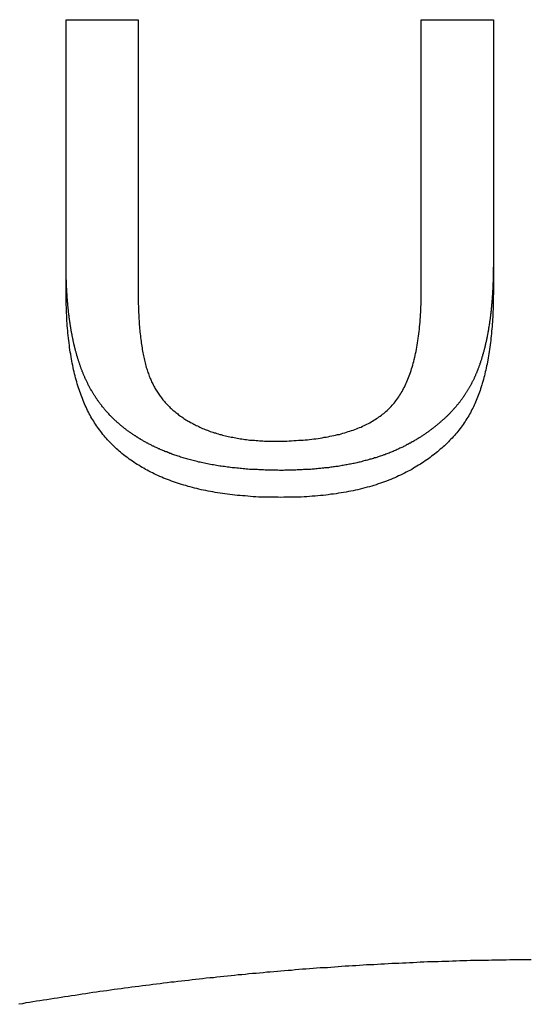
# Model space of a CAD drawing. Extents: x 1107 to 4046, y 937 to 3355.
# Tile 536 of 656: x 2225.51 to 2227.39, y 2668.13 to 2671.76. Entities that reach past the tile are written whole.
import ezdxf

# ---------------------------------------------------------------- set-up
doc = ezdxf.new("R2010")
doc.units = 0
doc.layers.add('KF_VIDA_L___C_REAR', color=7, linetype='CONTINUOUS')

# ---------------------------------------------------------------- blocks, each defined once
blk = doc.blocks.new('KF_VIDA_L___C_REAR')
at = {"layer": 'KF_VIDA_L___C_REAR'}
for p, q in [((38.70122, 982.550566), (38.966464, 982.550566)), ((38.70122, 981.549884), (38.70122, 982.550566)), ((38.966464, 982.550566), (38.966464, 981.551204)), ((40.009147, 981.551204), (40.009147, 982.550566)), ((40.009147, 982.550566), (40.27439, 982.550566)), ((40.27439, 982.550566), (40.27439, 981.549884))]:
    blk.add_line(p, q, dxfattribs=at)
for points in [[(39.4924, 980.889, 0), (39.4866, 980.889, 0), (39.4808, 980.89, 0), (39.4751, 980.89, 0), (39.4693, 980.89, 0), (39.4635, 980.89, 0), (39.4577, 980.89, 0), (39.4519, 980.89, 0), (39.4461, 980.89, 0), (39.4403, 980.89, 0), (39.4345, 980.89, 0), (39.4287, 980.891, 0), (39.4229, 980.891, 0), (39.4171, 980.891, 0), (39.4113, 980.891, 0), (39.4055, 980.892, 0), (39.3997, 980.892, 0), (39.3938, 980.892, 0), (39.388, 980.893, 0), (39.3822, 980.893, 0), (39.3764, 980.893, 0), (39.3706, 980.894, 0), (39.3648, 980.894, 0), (39.359, 980.895, 0), (39.3532, 980.895, 0), (39.3474, 980.896, 0), (39.3416, 980.896, 0), (39.3358, 980.897, 0), (39.3301, 980.897, 0), (39.3243, 980.898, 0), (39.3185, 980.899, 0), (39.3127, 980.899, 0), (39.307, 980.9, 0), (39.3012, 980.901, 0), (39.2955, 980.901, 0), (39.2897, 980.902, 0), (39.284, 980.903, 0), (39.2783, 980.904, 0), (39.2726, 980.905, 0), (39.2669, 980.905, 0), (39.2612, 980.906, 0), (39.2555, 980.907, 0), (39.2498, 980.908, 0), (39.2441, 980.909, 0), (39.2385, 980.91, 0), (39.2328, 980.911, 0), (39.2272, 980.912, 0), (39.2216, 980.913, 0), (39.2161, 980.915, 0), (39.2106, 980.916, 0), (39.2052, 980.917, 0), (39.1998, 980.918, 0), (39.1946, 980.919, 0), (39.1894, 980.92, 0), (39.1842, 980.922, 0), (39.1791, 980.923, 0), (39.1741, 980.924, 0), (39.1692, 980.925, 0), (39.1643, 980.927, 0), (39.1594, 980.928, 0), (39.1547, 980.929, 0), (39.15, 980.93, 0), (39.1453, 980.932, 0), (39.1407, 980.933, 0), (39.1362, 980.934, 0), (39.1318, 980.936, 0), (39.1273, 980.937, 0), (39.123, 980.938, 0), (39.1187, 980.94, 0), (39.1145, 980.941, 0), (39.1103, 980.943, 0), (39.1062, 980.944, 0), (39.1021, 980.945, 0), (39.0981, 980.947, 0), (39.0942, 980.948, 0), (39.0903, 980.949, 0), (39.0865, 980.951, 0), (39.0827, 980.952, 0), (39.079, 980.954, 0), (39.0753, 980.955, 0), (39.0717, 980.957, 0), (39.0682, 980.958, 0), (39.0646, 980.959, 0), (39.0612, 980.961, 0), (39.0578, 980.962, 0), (39.0545, 980.964, 0), (39.0512, 980.965, 0), (39.0479, 980.966, 0), (39.0447, 980.968, 0), (39.0416, 980.969, 0), (39.0385, 980.971, 0), (39.0354, 980.972, 0), (39.0325, 980.973, 0), (39.0295, 980.975, 0), (39.0266, 980.976, 0), (39.0238, 980.978, 0), (39.021, 980.979, 0), (39.0182, 980.98, 0), (39.0155, 980.982, 0), (39.0128, 980.983, 0), (39.0102, 980.984, 0), (39.0075, 980.986, 0), (39.0048, 980.987, 0), (39.0022, 980.989, 0), (38.9996, 980.99, 0), (38.9969, 980.991, 0), (38.9943, 980.993, 0), (38.9917, 980.994, 0), (38.9891, 980.996, 0), (38.9865, 980.997, 0), (38.9839, 980.999, 0), (38.9814, 981, 0), (38.9788, 981.002, 0), (38.9763, 981.003, 0), (38.9737, 981.005, 0), (38.9712, 981.006, 0), (38.9687, 981.008, 0), (38.9662, 981.009, 0), (38.9637, 981.011, 0), (38.9612, 981.012, 0), (38.9587, 981.014, 0), (38.9563, 981.016, 0), (38.9538, 981.017, 0), (38.9514, 981.019, 0), (38.9489, 981.02, 0), (38.9465, 981.022, 0), (38.9441, 981.024, 0), (38.9417, 981.025, 0), (38.9393, 981.027, 0), (38.9369, 981.029, 0), (38.9346, 981.03, 0), (38.9322, 981.032, 0), (38.9299, 981.034, 0), (38.9276, 981.035, 0), (38.9252, 981.037, 0), (38.9229, 981.039, 0), (38.9206, 981.041, 0), (38.9183, 981.042, 0), (38.9161, 981.044, 0), (38.9138, 981.046, 0), (38.9115, 981.048, 0), (38.9093, 981.05, 0), (38.9071, 981.051, 0), (38.9048, 981.053, 0), (38.9026, 981.055, 0), (38.9004, 981.057, 0), (38.8982, 981.059, 0), (38.8961, 981.061, 0), (38.8939, 981.063, 0), (38.8918, 981.065, 0), (38.8896, 981.066, 0), (38.8875, 981.068, 0), (38.8854, 981.07, 0), (38.8833, 981.072, 0), (38.8812, 981.074, 0), (38.8791, 981.076, 0), (38.877, 981.078, 0), (38.875, 981.08, 0), (38.8729, 981.082, 0), (38.8709, 981.084, 0), (38.8689, 981.086, 0), (38.8669, 981.088, 0), (38.8649, 981.09, 0), (38.8629, 981.092, 0), (38.8609, 981.094, 0), (38.8589, 981.097, 0), (38.857, 981.099, 0), (38.8551, 981.101, 0), (38.8531, 981.103, 0), (38.8512, 981.105, 0), (38.8494, 981.107, 0), (38.8475, 981.109, 0), (38.8456, 981.111, 0), (38.8438, 981.114, 0), (38.842, 981.116, 0), (38.8402, 981.118, 0), (38.8385, 981.12, 0), (38.8367, 981.122, 0), (38.835, 981.124, 0), (38.8332, 981.127, 0), (38.8315, 981.129, 0), (38.8298, 981.131, 0), (38.8282, 981.133, 0), (38.8265, 981.135, 0), (38.8249, 981.137, 0), (38.8233, 981.14, 0), (38.8217, 981.142, 0), (38.8201, 981.144, 0), (38.8185, 981.146, 0), (38.817, 981.148, 0), (38.8154, 981.151, 0), (38.8139, 981.153, 0), (38.8124, 981.155, 0), (38.8109, 981.157, 0), (38.8094, 981.16, 0), (38.808, 981.162, 0), (38.8065, 981.164, 0), (38.8051, 981.166, 0), (38.8037, 981.169, 0), (38.8023, 981.171, 0), (38.8009, 981.173, 0), (38.7995, 981.175, 0), (38.7982, 981.178, 0), (38.7968, 981.18, 0), (38.7955, 981.182, 0), (38.7942, 981.184, 0), (38.7929, 981.187, 0), (38.7916, 981.189, 0), (38.7904, 981.191, 0), (38.7891, 981.194, 0), (38.7879, 981.196, 0), (38.7866, 981.198, 0), (38.7854, 981.2, 0), (38.7842, 981.203, 0), (38.783, 981.205, 0), (38.7818, 981.207, 0), (38.7807, 981.21, 0), (38.7795, 981.212, 0), (38.7784, 981.214, 0), (38.7773, 981.217, 0), (38.7762, 981.219, 0), (38.7751, 981.221, 0), (38.774, 981.224, 0), (38.7729, 981.226, 0), (38.7718, 981.228, 0), (38.7708, 981.231, 0), (38.7698, 981.233, 0), (38.7687, 981.235, 0), (38.7677, 981.238, 0), (38.7667, 981.24, 0), (38.7657, 981.242, 0), (38.7647, 981.245, 0), (38.7638, 981.247, 0), (38.7628, 981.25, 0), (38.7619, 981.252, 0), (38.7609, 981.254, 0), (38.76, 981.257, 0), (38.7591, 981.259, 0), (38.7582, 981.261, 0), (38.7573, 981.264, 0), (38.7564, 981.266, 0), (38.7555, 981.269, 0), (38.7546, 981.271, 0), (38.7538, 981.273, 0), (38.7529, 981.276, 0), (38.7521, 981.278, 0), (38.7513, 981.281, 0), (38.7505, 981.283, 0), (38.7497, 981.285, 0), (38.7489, 981.288, 0), (38.7481, 981.29, 0), (38.7473, 981.293, 0), (38.7465, 981.295, 0), (38.7457, 981.298, 0), (38.745, 981.3, 0), (38.7442, 981.303, 0), (38.7435, 981.305, 0), (38.7427, 981.307, 0), (38.742, 981.31, 0), (38.7413, 981.312, 0), (38.7406, 981.315, 0), (38.7399, 981.317, 0), (38.7392, 981.32, 0), (38.7385, 981.322, 0), (38.7378, 981.325, 0), (38.7371, 981.327, 0), (38.7364, 981.33, 0), (38.7358, 981.333, 0), (38.7351, 981.335, 0), (38.7345, 981.338, 0), (38.7338, 981.34, 0), (38.7332, 981.343, 0), (38.7326, 981.345, 0), (38.7319, 981.348, 0), (38.7313, 981.35, 0), (38.7307, 981.353, 0), (38.7301, 981.355, 0), (38.7295, 981.358, 0), (38.7289, 981.361, 0), (38.7284, 981.363, 0), (38.7278, 981.366, 0), (38.7272, 981.368, 0), (38.7267, 981.371, 0), (38.7261, 981.374, 0), (38.7256, 981.376, 0), (38.725, 981.379, 0), (38.7245, 981.382, 0), (38.724, 981.384, 0), (38.7235, 981.387, 0), (38.723, 981.389, 0), (38.7225, 981.392, 0), (38.722, 981.395, 0), (38.7215, 981.397, 0), (38.721, 981.4, 0), (38.7205, 981.403, 0), (38.7201, 981.405, 0), (38.7196, 981.408, 0), (38.7191, 981.411, 0), (38.7187, 981.413, 0), (38.7183, 981.416, 0), (38.7178, 981.419, 0), (38.7174, 981.421, 0), (38.717, 981.424, 0), (38.7165, 981.427, 0), (38.7161, 981.429, 0), (38.7157, 981.432, 0), (38.7153, 981.435, 0), (38.7149, 981.438, 0), (38.7146, 981.44, 0), (38.7142, 981.443, 0), (38.7138, 981.446, 0), (38.7134, 981.448, 0), (38.7131, 981.451, 0), (38.7127, 981.454, 0), (38.7124, 981.457, 0), (38.712, 981.459, 0), (38.7117, 981.462, 0), (38.7114, 981.465, 0), (38.711, 981.468, 0), (38.7107, 981.47, 0), (38.7104, 981.473, 0), (38.7101, 981.476, 0), (38.7098, 981.479, 0), (38.7095, 981.481, 0), (38.7092, 981.484, 0), (38.7089, 981.487, 0), (38.7086, 981.49, 0), (38.7084, 981.492, 0), (38.7081, 981.495, 0), (38.7078, 981.498, 0), (38.7076, 981.501, 0), (38.7073, 981.503, 0), (38.7071, 981.506, 0), (38.7068, 981.509, 0), (38.7066, 981.512, 0), (38.7064, 981.515, 0), (38.7062, 981.517, 0), (38.7059, 981.52, 0), (38.7057, 981.523, 0), (38.7055, 981.526, 0), (38.7053, 981.529, 0), (38.7051, 981.531, 0), (38.7049, 981.534, 0), (38.7047, 981.537, 0), (38.7046, 981.54, 0), (38.7044, 981.543, 0), (38.7042, 981.545, 0), (38.7041, 981.548, 0), (38.7039, 981.551, 0), (38.7037, 981.554, 0), (38.7036, 981.557, 0), (38.7034, 981.559, 0), (38.7033, 981.562, 0), (38.7032, 981.565, 0), (38.703, 981.568, 0), (38.7029, 981.571, 0), (38.7028, 981.574, 0), (38.7027, 981.576, 0), (38.7026, 981.579, 0), (38.7024, 981.582, 0), (38.7023, 981.585, 0), (38.7022, 981.588, 0), (38.7022, 981.59, 0), (38.7021, 981.593, 0), (38.702, 981.596, 0), (38.7019, 981.599, 0), (38.7018, 981.602, 0), (38.7018, 981.605, 0), (38.7017, 981.607, 0), (38.7016, 981.61, 0), (38.7016, 981.613, 0), (38.7015, 981.616, 0), (38.7015, 981.619, 0), (38.7014, 981.622, 0), (38.7014, 981.624, 0), (38.7014, 981.627, 0), (38.7013, 981.63, 0), (38.7013, 981.633, 0), (38.7013, 981.636, 0), (38.7013, 981.639, 0), (38.7012, 981.641, 0), (38.7012, 981.644, 0), (38.7012, 981.647, 0), (38.7012, 981.65, 0)], [(40.2744, 981.65, 0), (40.2744, 981.647, 0), (40.2744, 981.643, 0), (40.2744, 981.64, 0), (40.2743, 981.637, 0), (40.2743, 981.633, 0), (40.2743, 981.63, 0), (40.2743, 981.626, 0), (40.2742, 981.623, 0), (40.2742, 981.62, 0), (40.2741, 981.616, 0), (40.274, 981.613, 0), (40.274, 981.61, 0), (40.2739, 981.606, 0), (40.2738, 981.603, 0), (40.2737, 981.6, 0), (40.2736, 981.596, 0), (40.2735, 981.593, 0), (40.2734, 981.589, 0), (40.2733, 981.586, 0), (40.2732, 981.583, 0), (40.2731, 981.579, 0), (40.2729, 981.576, 0), (40.2728, 981.572, 0), (40.2727, 981.569, 0), (40.2725, 981.566, 0), (40.2723, 981.562, 0), (40.2722, 981.559, 0), (40.272, 981.555, 0), (40.2718, 981.552, 0), (40.2716, 981.549, 0), (40.2714, 981.545, 0), (40.2712, 981.542, 0), (40.271, 981.538, 0), (40.2708, 981.535, 0), (40.2705, 981.532, 0), (40.2703, 981.528, 0), (40.2701, 981.525, 0), (40.2698, 981.521, 0), (40.2696, 981.518, 0), (40.2693, 981.515, 0), (40.269, 981.511, 0), (40.2687, 981.508, 0), (40.2684, 981.504, 0), (40.2681, 981.501, 0), (40.2678, 981.498, 0), (40.2675, 981.494, 0), (40.2672, 981.491, 0), (40.2668, 981.487, 0), (40.2665, 981.484, 0), (40.2661, 981.481, 0), (40.2658, 981.477, 0), (40.2654, 981.474, 0), (40.265, 981.471, 0), (40.2646, 981.467, 0), (40.2642, 981.464, 0), (40.2638, 981.46, 0), (40.2634, 981.457, 0), (40.263, 981.454, 0), (40.2625, 981.45, 0), (40.2621, 981.447, 0), (40.2616, 981.444, 0), (40.2612, 981.44, 0), (40.2607, 981.437, 0), (40.2602, 981.434, 0), (40.2597, 981.43, 0), (40.2592, 981.427, 0), (40.2587, 981.424, 0), (40.2582, 981.42, 0), (40.2577, 981.417, 0), (40.2571, 981.414, 0), (40.2566, 981.41, 0), (40.256, 981.407, 0), (40.2554, 981.404, 0), (40.2549, 981.401, 0), (40.2543, 981.397, 0), (40.2537, 981.394, 0), (40.2531, 981.391, 0), (40.2525, 981.388, 0), (40.2519, 981.385, 0), (40.2512, 981.381, 0), (40.2506, 981.378, 0), (40.25, 981.375, 0), (40.2493, 981.372, 0), (40.2487, 981.369, 0), (40.248, 981.366, 0), (40.2474, 981.363, 0), (40.2467, 981.36, 0), (40.246, 981.357, 0), (40.2453, 981.354, 0), (40.2446, 981.351, 0), (40.2439, 981.348, 0), (40.2432, 981.345, 0), (40.2425, 981.342, 0), (40.2418, 981.339, 0), (40.2411, 981.336, 0), (40.2403, 981.333, 0), (40.2396, 981.331, 0), (40.2389, 981.328, 0), (40.2381, 981.325, 0), (40.2373, 981.322, 0), (40.2366, 981.319, 0), (40.2358, 981.317, 0), (40.235, 981.314, 0), (40.2342, 981.311, 0), (40.2334, 981.308, 0), (40.2326, 981.306, 0), (40.2318, 981.303, 0), (40.231, 981.3, 0), (40.2302, 981.298, 0), (40.2293, 981.295, 0), (40.2285, 981.293, 0), (40.2276, 981.29, 0), (40.2268, 981.287, 0), (40.2259, 981.285, 0), (40.2251, 981.282, 0), (40.2242, 981.28, 0), (40.2233, 981.277, 0), (40.2224, 981.275, 0), (40.2215, 981.272, 0), (40.2206, 981.27, 0), (40.2197, 981.267, 0), (40.2188, 981.265, 0), (40.2179, 981.262, 0), (40.2169, 981.26, 0), (40.216, 981.258, 0), (40.215, 981.255, 0), (40.2141, 981.253, 0), (40.2131, 981.251, 0), (40.2122, 981.248, 0), (40.2112, 981.246, 0), (40.2102, 981.244, 0), (40.2092, 981.241, 0), (40.2082, 981.239, 0), (40.2072, 981.237, 0), (40.2062, 981.235, 0), (40.2052, 981.232, 0), (40.2042, 981.23, 0), (40.2032, 981.228, 0), (40.2021, 981.226, 0), (40.2011, 981.223, 0), (40.2001, 981.221, 0), (40.199, 981.219, 0), (40.1979, 981.217, 0), (40.1969, 981.215, 0), (40.1958, 981.213, 0), (40.1947, 981.211, 0), (40.1936, 981.209, 0), (40.1925, 981.207, 0), (40.1914, 981.204, 0), (40.1903, 981.202, 0), (40.1892, 981.2, 0), (40.1881, 981.198, 0), (40.1869, 981.196, 0), (40.1857, 981.194, 0), (40.1846, 981.192, 0), (40.1834, 981.19, 0), (40.1822, 981.188, 0), (40.181, 981.186, 0), (40.1798, 981.184, 0), (40.1786, 981.182, 0), (40.1774, 981.18, 0), (40.1761, 981.178, 0), (40.1749, 981.176, 0), (40.1736, 981.174, 0), (40.1723, 981.172, 0), (40.1711, 981.17, 0), (40.1698, 981.168, 0), (40.1685, 981.166, 0), (40.1671, 981.164, 0), (40.1658, 981.162, 0), (40.1645, 981.161, 0), (40.1632, 981.159, 0), (40.1618, 981.157, 0), (40.1604, 981.155, 0), (40.1591, 981.153, 0), (40.1577, 981.151, 0), (40.1563, 981.149, 0), (40.1549, 981.147, 0), (40.1535, 981.145, 0), (40.1521, 981.143, 0), (40.1506, 981.142, 0), (40.1492, 981.14, 0), (40.1477, 981.138, 0), (40.1463, 981.136, 0), (40.1448, 981.134, 0), (40.1433, 981.132, 0), (40.1418, 981.131, 0), (40.1403, 981.129, 0), (40.1388, 981.127, 0), (40.1373, 981.125, 0), (40.1358, 981.123, 0), (40.1342, 981.121, 0), (40.1327, 981.12, 0), (40.1311, 981.118, 0), (40.1295, 981.116, 0), (40.1279, 981.114, 0), (40.1264, 981.113, 0), (40.1248, 981.111, 0), (40.1231, 981.109, 0), (40.1215, 981.107, 0), (40.1199, 981.106, 0), (40.1183, 981.104, 0), (40.1166, 981.102, 0), (40.115, 981.1, 0), (40.1133, 981.099, 0), (40.1116, 981.097, 0), (40.1099, 981.095, 0), (40.1082, 981.094, 0), (40.1065, 981.092, 0), (40.1048, 981.09, 0), (40.1031, 981.088, 0), (40.1013, 981.087, 0), (40.0996, 981.085, 0), (40.0978, 981.083, 0), (40.0961, 981.082, 0), (40.0943, 981.08, 0), (40.0925, 981.078, 0), (40.0907, 981.077, 0), (40.0889, 981.075, 0), (40.0871, 981.074, 0), (40.0853, 981.072, 0), (40.0835, 981.07, 0), (40.0816, 981.069, 0), (40.0798, 981.067, 0), (40.0779, 981.066, 0), (40.076, 981.064, 0), (40.0742, 981.062, 0), (40.0723, 981.061, 0), (40.0704, 981.059, 0), (40.0685, 981.058, 0), (40.0666, 981.056, 0), (40.0646, 981.054, 0), (40.0627, 981.053, 0), (40.0608, 981.051, 0), (40.0588, 981.05, 0), (40.0568, 981.048, 0), (40.0547, 981.047, 0), (40.0527, 981.045, 0), (40.0506, 981.043, 0), (40.0485, 981.042, 0), (40.0464, 981.04, 0), (40.0442, 981.039, 0), (40.042, 981.037, 0), (40.0398, 981.035, 0), (40.0376, 981.034, 0), (40.0353, 981.032, 0), (40.033, 981.03, 0), (40.0307, 981.029, 0), (40.0284, 981.027, 0), (40.026, 981.025, 0), (40.0236, 981.024, 0), (40.0211, 981.022, 0), (40.0187, 981.02, 0), (40.0162, 981.019, 0), (40.0137, 981.017, 0), (40.0111, 981.015, 0), (40.0086, 981.014, 0), (40.006, 981.012, 0), (40.0033, 981.01, 0), (40.0007, 981.009, 0), (39.998, 981.007, 0), (39.9952, 981.005, 0), (39.9925, 981.004, 0), (39.9897, 981.002, 0), (39.9869, 981, 0), (39.984, 980.999, 0), (39.9811, 980.997, 0), (39.9782, 980.995, 0), (39.9753, 980.994, 0), (39.9723, 980.992, 0), (39.9693, 980.99, 0), (39.9662, 980.989, 0), (39.9631, 980.987, 0), (39.96, 980.985, 0), (39.9569, 980.984, 0), (39.9537, 980.982, 0), (39.9505, 980.98, 0), (39.9472, 980.979, 0), (39.9439, 980.977, 0), (39.9406, 980.975, 0), (39.9373, 980.974, 0), (39.9339, 980.972, 0), (39.9305, 980.971, 0), (39.927, 980.969, 0), (39.9235, 980.967, 0), (39.92, 980.966, 0), (39.9164, 980.964, 0), (39.9128, 980.963, 0), (39.9091, 980.961, 0), (39.9054, 980.959, 0), (39.9017, 980.958, 0), (39.898, 980.956, 0), (39.8942, 980.955, 0), (39.8903, 980.953, 0), (39.8865, 980.952, 0), (39.8825, 980.95, 0), (39.8786, 980.949, 0), (39.8746, 980.947, 0), (39.8706, 980.946, 0), (39.8665, 980.944, 0), (39.8624, 980.943, 0), (39.8582, 980.942, 0), (39.854, 980.94, 0), (39.8498, 980.939, 0), (39.8455, 980.937, 0), (39.8412, 980.936, 0), (39.8369, 980.935, 0), (39.8326, 980.933, 0), (39.8283, 980.932, 0), (39.824, 980.931, 0), (39.8196, 980.93, 0), (39.8153, 980.928, 0), (39.8109, 980.927, 0), (39.8066, 980.926, 0), (39.8022, 980.925, 0), (39.7978, 980.924, 0), (39.7934, 980.923, 0), (39.789, 980.921, 0), (39.7845, 980.92, 0), (39.7801, 980.919, 0), (39.7757, 980.918, 0), (39.7712, 980.917, 0), (39.7668, 980.916, 0), (39.7623, 980.915, 0), (39.7578, 980.914, 0), (39.7534, 980.913, 0), (39.7489, 980.912, 0), (39.7444, 980.912, 0), (39.7399, 980.911, 0), (39.7354, 980.91, 0), (39.7309, 980.909, 0), (39.7263, 980.908, 0), (39.7218, 980.907, 0), (39.7173, 980.907, 0), (39.7127, 980.906, 0), (39.7082, 980.905, 0), (39.7036, 980.904, 0), (39.6991, 980.904, 0), (39.6945, 980.903, 0), (39.69, 980.902, 0), (39.6854, 980.902, 0), (39.6808, 980.901, 0), (39.6763, 980.901, 0), (39.6717, 980.9, 0), (39.6671, 980.899, 0), (39.6625, 980.899, 0), (39.6579, 980.898, 0), (39.6533, 980.898, 0), (39.6487, 980.897, 0), (39.6441, 980.897, 0), (39.6395, 980.896, 0), (39.6349, 980.896, 0), (39.6303, 980.896, 0), (39.6257, 980.895, 0), (39.6211, 980.895, 0), (39.6165, 980.894, 0), (39.6119, 980.894, 0), (39.6073, 980.894, 0), (39.6027, 980.893, 0), (39.5981, 980.893, 0), (39.5934, 980.893, 0), (39.5888, 980.892, 0), (39.5842, 980.892, 0), (39.5796, 980.892, 0), (39.575, 980.892, 0), (39.5704, 980.891, 0), (39.5658, 980.891, 0), (39.5612, 980.891, 0), (39.5566, 980.891, 0), (39.552, 980.891, 0), (39.5474, 980.89, 0), (39.5428, 980.89, 0), (39.5382, 980.89, 0), (39.5336, 980.89, 0), (39.529, 980.89, 0), (39.5244, 980.89, 0), (39.5198, 980.89, 0), (39.5152, 980.89, 0), (39.5107, 980.89, 0), (39.5061, 980.89, 0), (39.5015, 980.889, 0), (39.4969, 980.889, 0), (39.4924, 980.889, 0)], [(39.4924, 980.789, 0), (39.4818, 980.79, 0), (39.4714, 980.79, 0), (39.4609, 980.79, 0), (39.4506, 980.79, 0), (39.4404, 980.79, 0), (39.4302, 980.791, 0), (39.4201, 980.791, 0), (39.41, 980.791, 0), (39.4, 980.792, 0), (39.3901, 980.792, 0), (39.3803, 980.793, 0), (39.3706, 980.794, 0), (39.3609, 980.795, 0), (39.3513, 980.795, 0), (39.3417, 980.796, 0), (39.3323, 980.797, 0), (39.3229, 980.798, 0), (39.3136, 980.799, 0), (39.3043, 980.8, 0), (39.2951, 980.801, 0), (39.286, 980.803, 0), (39.277, 980.804, 0), (39.268, 980.805, 0), (39.2591, 980.807, 0), (39.2503, 980.808, 0), (39.2416, 980.81, 0), (39.2329, 980.811, 0), (39.2243, 980.813, 0), (39.2158, 980.815, 0), (39.2073, 980.816, 0), (39.1989, 980.818, 0), (39.1906, 980.82, 0), (39.1824, 980.822, 0), (39.1742, 980.824, 0), (39.1661, 980.826, 0), (39.1581, 980.828, 0), (39.1502, 980.83, 0), (39.1423, 980.833, 0), (39.1345, 980.835, 0), (39.1267, 980.837, 0), (39.1191, 980.84, 0), (39.1115, 980.842, 0), (39.104, 980.845, 0), (39.0965, 980.847, 0), (39.0892, 980.85, 0), (39.0819, 980.853, 0), (39.0746, 980.855, 0), (39.0675, 980.858, 0), (39.0604, 980.861, 0), (39.0534, 980.864, 0), (39.0464, 980.867, 0), (39.0396, 980.87, 0), (39.0328, 980.873, 0), (39.0261, 980.876, 0), (39.0194, 980.88, 0), (39.0128, 980.883, 0), (39.0063, 980.886, 0), (38.9999, 980.89, 0), (38.9935, 980.893, 0), (38.9873, 980.897, 0), (38.981, 980.9, 0), (38.9749, 980.904, 0), (38.9688, 980.908, 0), (38.9629, 980.911, 0), (38.9569, 980.915, 0), (38.9511, 980.919, 0), (38.9453, 980.923, 0), (38.9396, 980.927, 0), (38.934, 980.931, 0), (38.9285, 980.935, 0), (38.923, 980.939, 0), (38.9176, 980.943, 0), (38.9122, 980.947, 0), (38.907, 980.952, 0), (38.9018, 980.956, 0), (38.8967, 980.96, 0), (38.8917, 980.965, 0), (38.8867, 980.969, 0), (38.8818, 980.974, 0), (38.877, 980.978, 0), (38.8722, 980.983, 0), (38.8676, 980.988, 0), (38.863, 980.992, 0), (38.8584, 980.997, 0), (38.854, 981.002, 0), (38.8496, 981.007, 0), (38.8453, 981.012, 0), (38.8411, 981.017, 0), (38.8369, 981.022, 0), (38.8328, 981.027, 0), (38.8288, 981.032, 0), (38.8249, 981.037, 0), (38.821, 981.043, 0), (38.8172, 981.048, 0), (38.8135, 981.053, 0), (38.8099, 981.059, 0), (38.8063, 981.064, 0), (38.8028, 981.07, 0), (38.7994, 981.076, 0), (38.796, 981.081, 0), (38.7927, 981.087, 0), (38.7895, 981.093, 0), (38.7864, 981.098, 0), (38.7833, 981.104, 0), (38.7804, 981.11, 0), (38.7774, 981.116, 0), (38.7746, 981.122, 0), (38.7718, 981.128, 0), (38.7691, 981.135, 0), (38.7664, 981.141, 0), (38.7637, 981.147, 0), (38.7612, 981.154, 0), (38.7586, 981.16, 0), (38.7562, 981.167, 0), (38.7538, 981.174, 0), (38.7514, 981.18, 0), (38.7491, 981.187, 0), (38.7468, 981.194, 0), (38.7446, 981.201, 0), (38.7425, 981.208, 0), (38.7404, 981.216, 0), (38.7384, 981.223, 0), (38.7364, 981.23, 0), (38.7345, 981.238, 0), (38.7326, 981.245, 0), (38.7308, 981.253, 0), (38.729, 981.26, 0), (38.7273, 981.268, 0), (38.7256, 981.276, 0), (38.724, 981.284, 0), (38.7225, 981.292, 0), (38.721, 981.3, 0), (38.7196, 981.308, 0), (38.7182, 981.317, 0), (38.7168, 981.325, 0), (38.7156, 981.333, 0), (38.7144, 981.342, 0), (38.7132, 981.35, 0), (38.7121, 981.359, 0), (38.711, 981.368, 0), (38.71, 981.377, 0), (38.7091, 981.386, 0), (38.7082, 981.395, 0), (38.7073, 981.404, 0), (38.7065, 981.413, 0), (38.7058, 981.422, 0), (38.7051, 981.431, 0), (38.7045, 981.441, 0), (38.7039, 981.45, 0), (38.7034, 981.46, 0), (38.703, 981.47, 0), (38.7025, 981.479, 0), (38.7022, 981.489, 0), (38.7019, 981.499, 0), (38.7017, 981.509, 0), (38.7015, 981.519, 0), (38.7013, 981.529, 0), (38.7012, 981.54, 0), (38.7012, 981.55, 0)], [(38.9665, 981.551, 0), (38.9665, 981.543, 0), (38.9665, 981.534, 0), (38.9666, 981.526, 0), (38.9667, 981.518, 0), (38.9669, 981.51, 0), (38.9671, 981.502, 0), (38.9673, 981.494, 0), (38.9676, 981.486, 0), (38.9678, 981.478, 0), (38.9682, 981.471, 0), (38.9685, 981.463, 0), (38.9689, 981.456, 0), (38.9694, 981.448, 0), (38.9698, 981.441, 0), (38.9703, 981.434, 0), (38.9708, 981.426, 0), (38.9714, 981.419, 0), (38.972, 981.412, 0), (38.9726, 981.405, 0), (38.9733, 981.399, 0), (38.974, 981.392, 0), (38.9747, 981.385, 0), (38.9755, 981.379, 0), (38.9763, 981.372, 0), (38.9771, 981.366, 0), (38.978, 981.359, 0), (38.9789, 981.353, 0), (38.9799, 981.347, 0), (38.9808, 981.341, 0), (38.9818, 981.335, 0), (38.9829, 981.329, 0), (38.984, 981.323, 0), (38.9851, 981.317, 0), (38.9862, 981.312, 0), (38.9874, 981.306, 0), (38.9886, 981.301, 0), (38.9899, 981.295, 0), (38.9911, 981.29, 0), (38.9925, 981.285, 0), (38.9938, 981.279, 0), (38.9952, 981.274, 0), (38.9966, 981.269, 0), (38.9981, 981.264, 0), (38.9996, 981.26, 0), (39.0011, 981.255, 0), (39.0026, 981.25, 0), (39.0042, 981.246, 0), (39.0058, 981.241, 0), (39.0075, 981.237, 0), (39.0092, 981.232, 0), (39.0109, 981.228, 0), (39.0127, 981.224, 0), (39.0145, 981.22, 0), (39.0163, 981.216, 0), (39.0182, 981.212, 0), (39.0201, 981.208, 0), (39.0221, 981.204, 0), (39.0242, 981.2, 0), (39.0263, 981.196, 0), (39.0284, 981.192, 0), (39.0306, 981.189, 0), (39.0328, 981.185, 0), (39.0351, 981.181, 0), (39.0374, 981.178, 0), (39.0398, 981.174, 0), (39.0423, 981.17, 0), (39.0447, 981.167, 0), (39.0473, 981.163, 0), (39.0499, 981.16, 0), (39.0525, 981.156, 0), (39.0552, 981.153, 0), (39.0579, 981.149, 0), (39.0607, 981.146, 0), (39.0635, 981.143, 0), (39.0664, 981.139, 0), (39.0694, 981.136, 0), (39.0723, 981.133, 0), (39.0754, 981.13, 0), (39.0785, 981.127, 0), (39.0816, 981.124, 0), (39.0848, 981.12, 0), (39.088, 981.117, 0), (39.0913, 981.114, 0), (39.0946, 981.111, 0), (39.098, 981.109, 0), (39.1015, 981.106, 0), (39.1049, 981.103, 0), (39.1085, 981.1, 0), (39.1121, 981.097, 0), (39.1157, 981.094, 0), (39.1194, 981.092, 0), (39.1231, 981.089, 0), (39.1269, 981.086, 0), (39.1307, 981.084, 0), (39.1346, 981.081, 0), (39.1386, 981.078, 0), (39.1425, 981.076, 0), (39.1466, 981.073, 0), (39.1507, 981.071, 0), (39.1548, 981.069, 0), (39.159, 981.066, 0), (39.1632, 981.064, 0), (39.1675, 981.062, 0), (39.1718, 981.059, 0), (39.1762, 981.057, 0), (39.1806, 981.055, 0), (39.1851, 981.053, 0), (39.1896, 981.051, 0), (39.1942, 981.048, 0), (39.1988, 981.046, 0), (39.2034, 981.044, 0), (39.2081, 981.042, 0), (39.2128, 981.04, 0), (39.2175, 981.039, 0), (39.2223, 981.037, 0), (39.2271, 981.035, 0), (39.2319, 981.033, 0), (39.2368, 981.031, 0), (39.2418, 981.03, 0), (39.2467, 981.028, 0), (39.2517, 981.027, 0), (39.2568, 981.025, 0), (39.2618, 981.024, 0), (39.267, 981.022, 0), (39.2721, 981.021, 0), (39.2773, 981.019, 0), (39.2825, 981.018, 0), (39.2878, 981.017, 0), (39.2931, 981.015, 0), (39.2984, 981.014, 0), (39.3038, 981.013, 0), (39.3092, 981.012, 0), (39.3147, 981.011, 0), (39.3201, 981.01, 0), (39.3257, 981.009, 0), (39.3312, 981.008, 0), (39.3368, 981.007, 0), (39.3425, 981.006, 0), (39.3481, 981.005, 0), (39.3539, 981.004, 0), (39.3596, 981.003, 0), (39.3654, 981.003, 0), (39.3712, 981.002, 0), (39.3771, 981.001, 0), (39.383, 981.001, 0), (39.3889, 981, 0), (39.3949, 981, 0), (39.4009, 980.999, 0), (39.407, 980.999, 0), (39.413, 980.998, 0), (39.4192, 980.998, 0), (39.4253, 980.998, 0), (39.4315, 980.997, 0), (39.4378, 980.997, 0), (39.444, 980.997, 0), (39.4504, 980.997, 0), (39.4567, 980.997, 0), (39.4631, 980.997, 0), (39.4695, 980.997, 0)], [(39.4695, 980.997, 0), (39.4786, 980.997, 0), (39.4877, 980.997, 0), (39.4967, 980.997, 0), (39.5055, 980.997, 0), (39.5143, 980.997, 0), (39.523, 980.998, 0), (39.5317, 980.998, 0), (39.5402, 980.999, 0), (39.5487, 980.999, 0), (39.5571, 981, 0), (39.5654, 981, 0), (39.5736, 981.001, 0), (39.5817, 981.002, 0), (39.5898, 981.002, 0), (39.5978, 981.003, 0), (39.6056, 981.004, 0), (39.6134, 981.005, 0), (39.6212, 981.006, 0), (39.6288, 981.007, 0), (39.6364, 981.008, 0), (39.6438, 981.009, 0), (39.6512, 981.011, 0), (39.6585, 981.012, 0), (39.6658, 981.013, 0), (39.6729, 981.015, 0), (39.68, 981.016, 0), (39.6869, 981.018, 0), (39.6938, 981.019, 0), (39.7006, 981.021, 0), (39.7074, 981.022, 0), (39.714, 981.024, 0), (39.7206, 981.026, 0), (39.7271, 981.028, 0), (39.7334, 981.03, 0), (39.7398, 981.032, 0), (39.746, 981.034, 0), (39.7521, 981.036, 0), (39.7582, 981.038, 0), (39.7642, 981.04, 0), (39.7701, 981.042, 0), (39.7759, 981.045, 0), (39.7816, 981.047, 0), (39.7873, 981.049, 0), (39.7929, 981.052, 0), (39.7984, 981.054, 0), (39.8038, 981.057, 0), (39.8091, 981.06, 0), (39.8143, 981.062, 0), (39.8195, 981.065, 0), (39.8245, 981.068, 0), (39.8295, 981.071, 0), (39.8344, 981.074, 0), (39.8393, 981.077, 0), (39.844, 981.08, 0), (39.8487, 981.083, 0), (39.8532, 981.086, 0), (39.8577, 981.089, 0), (39.8621, 981.093, 0), (39.8665, 981.096, 0), (39.8707, 981.099, 0), (39.8749, 981.103, 0), (39.8789, 981.106, 0), (39.8829, 981.11, 0), (39.8869, 981.113, 0), (39.8907, 981.117, 0), (39.8945, 981.121, 0), (39.8982, 981.125, 0), (39.9019, 981.129, 0), (39.9055, 981.133, 0), (39.909, 981.137, 0), (39.9125, 981.142, 0), (39.9159, 981.146, 0), (39.9193, 981.151, 0), (39.9226, 981.155, 0), (39.9258, 981.16, 0), (39.929, 981.165, 0), (39.9321, 981.17, 0), (39.9352, 981.175, 0), (39.9382, 981.18, 0), (39.9411, 981.185, 0), (39.944, 981.191, 0), (39.9468, 981.196, 0), (39.9495, 981.202, 0), (39.9522, 981.208, 0), (39.9548, 981.213, 0), (39.9574, 981.219, 0), (39.9598, 981.225, 0), (39.9623, 981.231, 0), (39.9647, 981.238, 0), (39.967, 981.244, 0), (39.9692, 981.25, 0), (39.9714, 981.257, 0), (39.9735, 981.264, 0), (39.9756, 981.27, 0), (39.9776, 981.277, 0), (39.9795, 981.284, 0), (39.9814, 981.291, 0), (39.9832, 981.298, 0), (39.985, 981.306, 0), (39.9867, 981.313, 0), (39.9883, 981.32, 0), (39.9899, 981.328, 0), (39.9914, 981.336, 0), (39.9928, 981.343, 0), (39.9942, 981.351, 0), (39.9956, 981.359, 0), (39.9968, 981.367, 0), (39.998, 981.376, 0), (39.9992, 981.384, 0), (40.0002, 981.392, 0), (40.0013, 981.401, 0), (40.0022, 981.409, 0), (40.0031, 981.418, 0), (40.0039, 981.427, 0), (40.0047, 981.436, 0), (40.0054, 981.445, 0), (40.0061, 981.454, 0), (40.0067, 981.463, 0), (40.0072, 981.473, 0), (40.0076, 981.482, 0), (40.008, 981.492, 0), (40.0084, 981.501, 0), (40.0087, 981.511, 0), (40.0089, 981.521, 0), (40.009, 981.531, 0), (40.0091, 981.541, 0), (40.0091, 981.551, 0)], [(40.2744, 981.55, 0), (40.2744, 981.54, 0), (40.2743, 981.53, 0), (40.2742, 981.521, 0), (40.274, 981.511, 0), (40.2738, 981.502, 0), (40.2735, 981.492, 0), (40.2732, 981.483, 0), (40.2728, 981.473, 0), (40.2724, 981.464, 0), (40.272, 981.455, 0), (40.2715, 981.446, 0), (40.2709, 981.437, 0), (40.2703, 981.428, 0), (40.2697, 981.419, 0), (40.269, 981.411, 0), (40.2682, 981.402, 0), (40.2674, 981.393, 0), (40.2666, 981.385, 0), (40.2657, 981.376, 0), (40.2647, 981.368, 0), (40.2637, 981.36, 0), (40.2627, 981.352, 0), (40.2616, 981.343, 0), (40.2605, 981.335, 0), (40.2593, 981.327, 0), (40.2581, 981.319, 0), (40.2568, 981.312, 0), (40.2555, 981.304, 0), (40.2541, 981.296, 0), (40.2527, 981.289, 0), (40.2512, 981.281, 0), (40.2497, 981.274, 0), (40.2481, 981.266, 0), (40.2465, 981.259, 0), (40.2448, 981.252, 0), (40.2431, 981.245, 0), (40.2413, 981.238, 0), (40.2395, 981.231, 0), (40.2377, 981.224, 0), (40.2358, 981.217, 0), (40.2338, 981.21, 0), (40.2318, 981.204, 0), (40.2297, 981.197, 0), (40.2276, 981.19, 0), (40.2255, 981.184, 0), (40.2233, 981.178, 0), (40.221, 981.171, 0), (40.2188, 981.165, 0), (40.2164, 981.159, 0), (40.214, 981.153, 0), (40.2116, 981.147, 0), (40.2091, 981.141, 0), (40.2066, 981.135, 0), (40.204, 981.13, 0), (40.2013, 981.124, 0), (40.1985, 981.118, 0), (40.1957, 981.113, 0), (40.1928, 981.107, 0), (40.1898, 981.101, 0), (40.1867, 981.096, 0), (40.1836, 981.09, 0), (40.1803, 981.085, 0), (40.177, 981.08, 0), (40.1736, 981.074, 0), (40.1702, 981.069, 0), (40.1666, 981.064, 0), (40.163, 981.058, 0), (40.1593, 981.053, 0), (40.1555, 981.048, 0), (40.1517, 981.043, 0), (40.1477, 981.038, 0), (40.1437, 981.033, 0), (40.1396, 981.028, 0), (40.1354, 981.023, 0), (40.1312, 981.018, 0), (40.1269, 981.013, 0), (40.1225, 981.008, 0), (40.118, 981.004, 0), (40.1134, 980.999, 0), (40.1088, 980.994, 0), (40.104, 980.989, 0), (40.0992, 980.985, 0), (40.0944, 980.98, 0), (40.0894, 980.976, 0), (40.0844, 980.971, 0), (40.0792, 980.967, 0), (40.074, 980.962, 0), (40.0688, 980.958, 0), (40.0634, 980.954, 0), (40.058, 980.949, 0), (40.0525, 980.945, 0), (40.0469, 980.941, 0), (40.0412, 980.937, 0), (40.0355, 980.932, 0), (40.0296, 980.928, 0), (40.0237, 980.924, 0), (40.0178, 980.92, 0), (40.0117, 980.916, 0), (40.0056, 980.912, 0), (39.9993, 980.908, 0), (39.993, 980.905, 0), (39.9867, 980.901, 0), (39.9802, 980.897, 0), (39.9737, 980.893, 0), (39.9671, 980.889, 0), (39.9604, 980.886, 0), (39.9536, 980.882, 0), (39.9467, 980.879, 0), (39.9398, 980.875, 0), (39.9328, 980.872, 0), (39.9257, 980.869, 0), (39.9186, 980.865, 0), (39.9113, 980.862, 0), (39.904, 980.859, 0), (39.8966, 980.856, 0), (39.8891, 980.853, 0), (39.8815, 980.85, 0), (39.8739, 980.847, 0), (39.8662, 980.844, 0), (39.8584, 980.842, 0), (39.8505, 980.839, 0), (39.8425, 980.836, 0), (39.8345, 980.834, 0), (39.8264, 980.831, 0), (39.8182, 980.829, 0), (39.8099, 980.827, 0), (39.8016, 980.825, 0), (39.7931, 980.822, 0), (39.7846, 980.82, 0), (39.776, 980.818, 0), (39.7673, 980.816, 0), (39.7586, 980.814, 0), (39.7498, 980.813, 0), (39.7409, 980.811, 0), (39.7319, 980.809, 0), (39.7228, 980.808, 0), (39.7137, 980.806, 0), (39.7044, 980.805, 0), (39.6951, 980.803, 0), (39.6857, 980.802, 0), (39.6763, 980.801, 0), (39.6667, 980.799, 0), (39.6571, 980.798, 0), (39.6474, 980.797, 0), (39.6376, 980.796, 0), (39.6278, 980.795, 0), (39.6178, 980.794, 0), (39.6078, 980.794, 0), (39.5977, 980.793, 0), (39.5875, 980.792, 0), (39.5773, 980.792, 0), (39.5669, 980.791, 0), (39.5565, 980.791, 0), (39.546, 980.79, 0), (39.5355, 980.79, 0), (39.5248, 980.79, 0), (39.5141, 980.79, 0), (39.5033, 980.79, 0), (39.4924, 980.789, 0)], [(40.4142, 979.085, 0), (40.4011, 979.085, 0), (40.3879, 979.085, 0), (40.3747, 979.085, 0), (40.3615, 979.085, 0), (40.3483, 979.085, 0), (40.3351, 979.085, 0), (40.3219, 979.084, 0), (40.3087, 979.084, 0), (40.2955, 979.084, 0), (40.2823, 979.084, 0), (40.2691, 979.084, 0), (40.256, 979.083, 0), (40.2428, 979.083, 0), (40.2296, 979.083, 0), (40.2164, 979.082, 0), (40.2032, 979.082, 0), (40.19, 979.082, 0), (40.1768, 979.081, 0), (40.1636, 979.081, 0), (40.1505, 979.081, 0), (40.1373, 979.08, 0), (40.1241, 979.08, 0), (40.1109, 979.079, 0), (40.0977, 979.079, 0), (40.0845, 979.079, 0), (40.0714, 979.078, 0), (40.0582, 979.078, 0), (40.045, 979.077, 0), (40.0318, 979.077, 0), (40.0186, 979.076, 0), (40.0055, 979.076, 0), (39.9923, 979.075, 0), (39.9791, 979.074, 0), (39.9659, 979.074, 0), (39.9528, 979.073, 0), (39.9396, 979.073, 0), (39.9264, 979.072, 0), (39.9132, 979.071, 0), (39.9001, 979.071, 0), (39.8869, 979.07, 0), (39.8737, 979.069, 0), (39.8606, 979.069, 0), (39.8474, 979.068, 0), (39.8342, 979.067, 0), (39.8211, 979.066, 0), (39.8079, 979.066, 0), (39.7948, 979.065, 0), (39.7816, 979.064, 0), (39.7684, 979.063, 0), (39.7553, 979.063, 0), (39.7421, 979.062, 0), (39.729, 979.061, 0), (39.7158, 979.06, 0), (39.7027, 979.059, 0), (39.6895, 979.058, 0), (39.6764, 979.057, 0), (39.6632, 979.056, 0), (39.6501, 979.055, 0), (39.6369, 979.055, 0), (39.6238, 979.054, 0), (39.6106, 979.053, 0), (39.5975, 979.052, 0), (39.5844, 979.051, 0), (39.5712, 979.05, 0), (39.5581, 979.049, 0), (39.5449, 979.048, 0), (39.5318, 979.046, 0), (39.5187, 979.045, 0), (39.5056, 979.044, 0), (39.4924, 979.043, 0), (39.4793, 979.042, 0), (39.4662, 979.041, 0), (39.4531, 979.04, 0), (39.4399, 979.039, 0), (39.4268, 979.037, 0), (39.4137, 979.036, 0), (39.4006, 979.035, 0), (39.3875, 979.034, 0), (39.3744, 979.033, 0), (39.3613, 979.031, 0), (39.3481, 979.03, 0), (39.335, 979.029, 0), (39.3219, 979.027, 0), (39.3088, 979.026, 0), (39.2957, 979.025, 0), (39.2826, 979.024, 0), (39.2695, 979.022, 0), (39.2565, 979.021, 0), (39.2434, 979.019, 0), (39.2303, 979.018, 0), (39.2172, 979.017, 0), (39.2041, 979.015, 0), (39.191, 979.014, 0), (39.1779, 979.012, 0), (39.1649, 979.011, 0), (39.1518, 979.009, 0), (39.1387, 979.008, 0), (39.1256, 979.006, 0), (39.1126, 979.005, 0), (39.0995, 979.003, 0), (39.0864, 979.002, 0), (39.0734, 979, 0), (39.0603, 978.999, 0), (39.0473, 978.997, 0), (39.0342, 978.995, 0), (39.0212, 978.994, 0), (39.0081, 978.992, 0), (38.9951, 978.99, 0), (38.982, 978.989, 0), (38.969, 978.987, 0), (38.956, 978.985, 0), (38.9429, 978.984, 0), (38.9299, 978.982, 0), (38.9169, 978.98, 0), (38.9038, 978.978, 0), (38.8908, 978.977, 0), (38.8778, 978.975, 0), (38.8648, 978.973, 0), (38.8517, 978.971, 0), (38.8387, 978.969, 0), (38.8257, 978.968, 0), (38.8127, 978.966, 0), (38.7997, 978.964, 0), (38.7867, 978.962, 0), (38.7737, 978.96, 0), (38.7607, 978.958, 0), (38.7477, 978.956, 0), (38.7347, 978.954, 0), (38.7217, 978.952, 0), (38.7088, 978.95, 0), (38.6958, 978.948, 0), (38.6828, 978.946, 0), (38.6698, 978.944, 0), (38.6569, 978.942, 0), (38.6439, 978.94, 0), (38.6309, 978.938, 0), (38.618, 978.936, 0), (38.605, 978.934, 0), (38.592, 978.932, 0), (38.5791, 978.93, 0), (38.5661, 978.928, 0), (38.5532, 978.926, 0), (38.5403, 978.923, 0), (38.5273, 978.921, 0)]]:
    blk.add_polyline3d(points, dxfattribs=at)

msp = doc.modelspace()

# ---------------------------------------------------------------- block references
at = {"layer": 'KF_VIDA_L___C_REAR'}
msp.add_blockref('KF_VIDA_L___C_REAR', (2186.9791, 1689.2132), dxfattribs=at)

doc.saveas('drawing.dxf')
